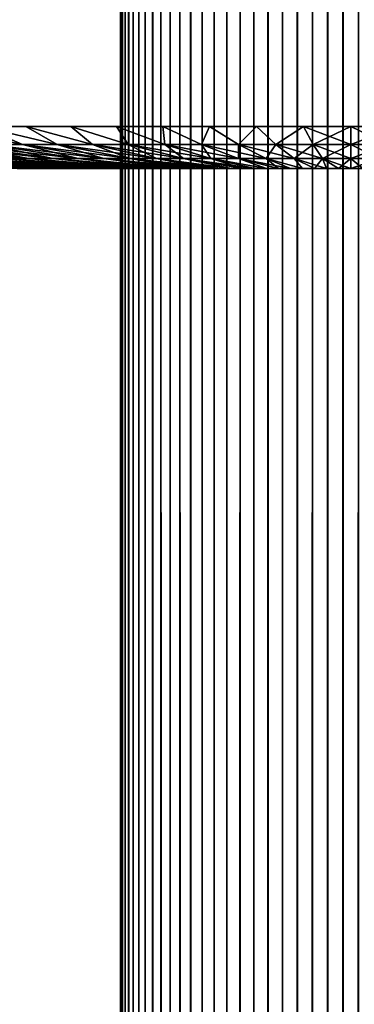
# Model space of a CAD drawing. Header units: millimetres. Extents: x -250 to 250, y -45 to 4150.
# Tile 329 of 656: x -4 to 0, y 3888 to 3900. Entities that reach past the tile are written whole.
import ezdxf

# ---------------------------------------------------------------- set-up
doc = ezdxf.new("R2010")
doc.units = ezdxf.units.MM
doc.header["$LTSCALE"] = 81.481481
for name, color, linetype in [('1', 7, 'CONTINUOUS'), ('2', 7, 'CONTINUOUS'), ('25', 7, 'CONTINUOUS'), ('26', 7, 'CONTINUOUS')]:
    doc.layers.add(name, color=color, linetype=linetype)

msp = doc.modelspace()

# ---------------------------------------------------------------- linework, layer by layer
at = {"layer": '1', "color": 7, "linetype": 'CONTINUOUS'}
for points in [[(-2.8, 3910), (-2.794, 3910, -0.187), (-2.8, 0), (-2.8, 3910)], [(-2.8, 0), (-2.794, 3910, -0.187), (-2.794, 0, -0.187), (-2.8, 0)], [(-2.794, 3910, -0.187), (-2.775, 3910, -0.373), (-2.794, 0, -0.187), (-2.794, 3910, -0.187)], [(-2.794, 0, -0.187), (-2.775, 3910, -0.373), (-2.775, 0, -0.373), (-2.794, 0, -0.187)], [(-2.775, 3910, -0.373), (-2.744, 3910, -0.558), (-2.775, 0, -0.373), (-2.775, 3910, -0.373)], [(-2.775, 0, -0.373), (-2.744, 3910, -0.558), (-2.744, 0, -0.558), (-2.775, 0, -0.373)], [(-2.744, 3910, -0.558), (-2.701, 3910, -0.74), (-2.744, 0, -0.558), (-2.744, 3910, -0.558)], [(-2.744, 0, -0.558), (-2.701, 3910, -0.74), (-2.701, 0, -0.74), (-2.744, 0, -0.558)], [(-2.701, 3910, -0.74), (-2.645, 3910, -0.918), (-2.701, 0, -0.74), (-2.701, 3910, -0.74)], [(-2.701, 0, -0.74), (-2.645, 3910, -0.918), (-2.645, 0, -0.918), (-2.701, 0, -0.74)], [(-2.645, 3910, -0.918), (-2.578, 3910, -1.093), (-2.645, 0, -0.918), (-2.645, 3910, -0.918)], [(-2.645, 0, -0.918), (-2.578, 3910, -1.093), (-2.578, 0, -1.093), (-2.645, 0, -0.918)], [(-2.578, 3910, -1.093), (-2.499, 3910, -1.263), (-2.578, 0, -1.093), (-2.578, 3910, -1.093)], [(-2.578, 0, -1.093), (-2.499, 3910, -1.263), (-2.499, 0, -1.263), (-2.578, 0, -1.093)], [(-2.499, 3910, -1.263), (-2.409, 3910, -1.427), (-2.499, 0, -1.263), (-2.499, 3910, -1.263)], [(-2.499, 0, -1.263), (-2.409, 3910, -1.427), (-2.409, 0, -1.427), (-2.499, 0, -1.263)], [(-2.409, 3910, -1.427), (-2.308, 3910, -1.585), (-2.409, 0, -1.427), (-2.409, 3910, -1.427)], [(-2.409, 0, -1.427), (-2.308, 3910, -1.585), (-2.308, 0, -1.585), (-2.409, 0, -1.427)], [(-2.308, 3910, -1.585), (-2.197, 3910, -1.735), (-2.308, 0, -1.585), (-2.308, 3910, -1.585)], [(-2.308, 0, -1.585), (-2.197, 3910, -1.735), (-2.197, 0, -1.735), (-2.308, 0, -1.585)], [(-2.197, 3910, -1.735), (-2.077, 3910, -1.878), (-2.197, 0, -1.735), (-2.197, 3910, -1.735)], [(-2.197, 0, -1.735), (-2.077, 3910, -1.878), (-2.077, 0, -1.878), (-2.197, 0, -1.735)], [(-2.077, 3910, -1.878), (-1.947, 3910, -2.013), (-2.077, 0, -1.878), (-2.077, 3910, -1.878)], [(-2.077, 0, -1.878), (-1.947, 3910, -2.013), (-1.947, 0, -2.013), (-2.077, 0, -1.878)], [(-1.947, 3910, -2.013), (-1.808, 3910, -2.138), (-1.947, 0, -2.013), (-1.947, 3910, -2.013)], [(-1.947, 0, -2.013), (-1.808, 3910, -2.138), (-1.808, 0, -2.138), (-1.947, 0, -2.013)], [(-1.808, 3910, -2.138), (-1.661, 3910, -2.254), (-1.808, 0, -2.138), (-1.808, 3910, -2.138)], [(-1.808, 0, -2.138), (-1.661, 3910, -2.254), (-1.661, 0, -2.254), (-1.808, 0, -2.138)], [(-1.661, 3910, -2.254), (-1.507, 3910, -2.36), (-1.661, 0, -2.254), (-1.661, 3910, -2.254)], [(-1.661, 0, -2.254), (-1.507, 3910, -2.36), (-1.507, 0, -2.36), (-1.661, 0, -2.254)], [(-1.507, 3910, -2.36), (-1.346, 3910, -2.455), (-1.507, 0, -2.36), (-1.507, 3910, -2.36)], [(-1.507, 0, -2.36), (-1.346, 3910, -2.455), (-1.346, 0, -2.455), (-1.507, 0, -2.36)], [(-1.346, 3910, -2.455), (-1.179, 3910, -2.54), (-1.346, 0, -2.455), (-1.346, 3910, -2.455)], [(-1.346, 0, -2.455), (-1.179, 3910, -2.54), (-1.179, 0, -2.54), (-1.346, 0, -2.455)], [(-1.179, 3910, -2.54), (-1.006, 3910, -2.613), (-1.179, 0, -2.54), (-1.179, 3910, -2.54)], [(-1.179, 0, -2.54), (-1.006, 3910, -2.613), (-1.006, 0, -2.613), (-1.179, 0, -2.54)], [(-1.006, 3910, -2.613), (-0.83, 3910, -2.674), (-1.006, 0, -2.613), (-1.006, 3910, -2.613)], [(-1.006, 0, -2.613), (-0.83, 3910, -2.674), (-0.83, 0, -2.674), (-1.006, 0, -2.613)], [(-0.83, 3910, -2.674), (-0.649, 3910, -2.724), (-0.83, 0, -2.674), (-0.83, 3910, -2.674)], [(-0.83, 0, -2.674), (-0.649, 3910, -2.724), (-0.649, 0, -2.724), (-0.83, 0, -2.674)], [(-0.649, 3910, -2.724), (-0.466, 3910, -2.761), (-0.649, 0, -2.724), (-0.649, 3910, -2.724)], [(-0.649, 0, -2.724), (-0.466, 3910, -2.761), (-0.466, 0, -2.761), (-0.649, 0, -2.724)], [(-0.466, 3910, -2.761), (-0.28, 3910, -2.786), (-0.466, 0, -2.761), (-0.466, 3910, -2.761)], [(-0.466, 0, -2.761), (-0.28, 3910, -2.786), (-0.28, 0, -2.786), (-0.466, 0, -2.761)], [(-0.28, 3910, -2.786), (-0.094, 3910, -2.798), (-0.28, 0, -2.786), (-0.28, 3910, -2.786)], [(-0.28, 0, -2.786), (-0.094, 3910, -2.798), (-0.094, 0, -2.798), (-0.28, 0, -2.786)], [(-0.094, 3910, -2.798), (0.094, 3910, -2.798), (-0.094, 0, -2.798), (-0.094, 3910, -2.798)], [(-0.094, 0, -2.798), (0.094, 3910, -2.798), (0.094, 0, -2.798), (-0.094, 0, -2.798)]]:
    msp.add_3dface(points, dxfattribs=at)
at = {"layer": '2', "color": 7, "linetype": 'CONTINUOUS'}
for points in [[(-2.8, 3910), (-2.8, 0), (-2.794, 0, 0.187), (-2.8, 3910)], [(-2.794, 3910, 0.187), (-2.8, 3910), (-2.794, 0, 0.187), (-2.794, 3910, 0.187)], [(-2.775, 3910, 0.373), (-2.794, 3910, 0.187), (-2.775, 0, 0.373), (-2.775, 3910, 0.373)], [(-2.775, 0, 0.373), (-2.794, 3910, 0.187), (-2.794, 0, 0.187), (-2.775, 0, 0.373)], [(-2.744, 3910, 0.558), (-2.775, 3910, 0.373), (-2.744, 0, 0.558), (-2.744, 3910, 0.558)], [(-2.744, 0, 0.558), (-2.775, 3910, 0.373), (-2.775, 0, 0.373), (-2.744, 0, 0.558)], [(-2.701, 3910, 0.74), (-2.744, 3910, 0.558), (-2.701, 0, 0.74), (-2.701, 3910, 0.74)], [(-2.701, 0, 0.74), (-2.744, 3910, 0.558), (-2.744, 0, 0.558), (-2.701, 0, 0.74)], [(-2.645, 3910, 0.918), (-2.701, 3910, 0.74), (-2.645, 0, 0.918), (-2.645, 3910, 0.918)], [(-2.645, 0, 0.918), (-2.701, 3910, 0.74), (-2.701, 0, 0.74), (-2.645, 0, 0.918)], [(-2.578, 3910, 1.093), (-2.645, 3910, 0.918), (-2.578, 0, 1.093), (-2.578, 3910, 1.093)], [(-2.578, 0, 1.093), (-2.645, 3910, 0.918), (-2.645, 0, 0.918), (-2.578, 0, 1.093)], [(-2.499, 3910, 1.263), (-2.578, 3910, 1.093), (-2.499, 0, 1.263), (-2.499, 3910, 1.263)], [(-2.499, 0, 1.263), (-2.578, 3910, 1.093), (-2.578, 0, 1.093), (-2.499, 0, 1.263)], [(-2.409, 3910, 1.427), (-2.499, 3910, 1.263), (-2.409, 0, 1.427), (-2.409, 3910, 1.427)], [(-2.409, 0, 1.427), (-2.499, 3910, 1.263), (-2.499, 0, 1.263), (-2.409, 0, 1.427)], [(-2.308, 3910, 1.585), (-2.409, 3910, 1.427), (-2.308, 0, 1.585), (-2.308, 3910, 1.585)], [(-2.308, 0, 1.585), (-2.409, 3910, 1.427), (-2.409, 0, 1.427), (-2.308, 0, 1.585)], [(-2.197, 3910, 1.735), (-2.308, 3910, 1.585), (-2.197, 0, 1.735), (-2.197, 3910, 1.735)], [(-2.197, 0, 1.735), (-2.308, 3910, 1.585), (-2.308, 0, 1.585), (-2.197, 0, 1.735)], [(-2.077, 3910, 1.878), (-2.197, 3910, 1.735), (-2.077, 0, 1.878), (-2.077, 3910, 1.878)], [(-2.077, 0, 1.878), (-2.197, 3910, 1.735), (-2.197, 0, 1.735), (-2.077, 0, 1.878)], [(-1.947, 3910, 2.013), (-2.077, 3910, 1.878), (-1.947, 0, 2.013), (-1.947, 3910, 2.013)], [(-1.947, 0, 2.013), (-2.077, 3910, 1.878), (-2.077, 0, 1.878), (-1.947, 0, 2.013)], [(-1.808, 3910, 2.138), (-1.947, 3910, 2.013), (-1.808, 0, 2.138), (-1.808, 3910, 2.138)], [(-1.808, 0, 2.138), (-1.947, 3910, 2.013), (-1.947, 0, 2.013), (-1.808, 0, 2.138)], [(-1.661, 3910, 2.254), (-1.808, 3910, 2.138), (-1.661, 0, 2.254), (-1.661, 3910, 2.254)], [(-1.661, 0, 2.254), (-1.808, 3910, 2.138), (-1.808, 0, 2.138), (-1.661, 0, 2.254)], [(-1.507, 3910, 2.36), (-1.661, 3910, 2.254), (-1.507, 0, 2.36), (-1.507, 3910, 2.36)], [(-1.507, 0, 2.36), (-1.661, 3910, 2.254), (-1.661, 0, 2.254), (-1.507, 0, 2.36)], [(-1.346, 3910, 2.455), (-1.507, 3910, 2.36), (-1.346, 0, 2.455), (-1.346, 3910, 2.455)], [(-1.346, 0, 2.455), (-1.507, 3910, 2.36), (-1.507, 0, 2.36), (-1.346, 0, 2.455)], [(-1.179, 3910, 2.54), (-1.346, 3910, 2.455), (-1.179, 0, 2.54), (-1.179, 3910, 2.54)], [(-1.179, 0, 2.54), (-1.346, 3910, 2.455), (-1.346, 0, 2.455), (-1.179, 0, 2.54)], [(-1.006, 3910, 2.613), (-1.179, 3910, 2.54), (-1.006, 0, 2.613), (-1.006, 3910, 2.613)], [(-1.006, 0, 2.613), (-1.179, 3910, 2.54), (-1.179, 0, 2.54), (-1.006, 0, 2.613)], [(-0.83, 3910, 2.674), (-1.006, 3910, 2.613), (-0.83, 0, 2.674), (-0.83, 3910, 2.674)], [(-0.83, 0, 2.674), (-1.006, 3910, 2.613), (-1.006, 0, 2.613), (-0.83, 0, 2.674)], [(-0.649, 3910, 2.724), (-0.83, 3910, 2.674), (-0.649, 0, 2.724), (-0.649, 3910, 2.724)], [(-0.649, 0, 2.724), (-0.83, 3910, 2.674), (-0.83, 0, 2.674), (-0.649, 0, 2.724)], [(-0.466, 3910, 2.761), (-0.649, 3910, 2.724), (-0.466, 0, 2.761), (-0.466, 3910, 2.761)], [(-0.466, 0, 2.761), (-0.649, 3910, 2.724), (-0.649, 0, 2.724), (-0.466, 0, 2.761)], [(-0.28, 3910, 2.786), (-0.466, 3910, 2.761), (-0.28, 0, 2.786), (-0.28, 3910, 2.786)], [(-0.28, 0, 2.786), (-0.466, 3910, 2.761), (-0.466, 0, 2.761), (-0.28, 0, 2.786)], [(-0.094, 3910, 2.798), (-0.28, 3910, 2.786), (-0.094, 0, 2.798), (-0.094, 3910, 2.798)], [(-0.094, 0, 2.798), (-0.28, 3910, 2.786), (-0.28, 0, 2.786), (-0.094, 0, 2.798)], [(0.094, 3910, 2.798), (-0.094, 3910, 2.798), (0.094, 0, 2.798), (0.094, 3910, 2.798)], [(0.094, 0, 2.798), (-0.094, 3910, 2.798), (-0.094, 0, 2.798), (0.094, 0, 2.798)]]:
    msp.add_3dface(points, dxfattribs=at)
at = {"layer": '25', "color": 7, "linetype": 'CONTINUOUS'}
for points in [[(-4.494, 3898.505, 11.664), (-5.025, 3898.505, 11.446), (-3.994, 3898.285, 9.196), (-4.494, 3898.505, 11.664)], [(-3.994, 3898.285, 9.196), (-5.025, 3898.505, 11.446), (-4.409, 3898.285, 9.004), (-3.994, 3898.285, 9.196)], [(-3.994, 3898.285, -9.196), (-4.409, 3898.285, -9.004), (-5.025, 3898.505, -11.446), (-3.994, 3898.285, -9.196)], [(-4.494, 3898.505, -11.664), (-3.994, 3898.285, -9.196), (-5.025, 3898.505, -11.446), (-4.494, 3898.505, -11.664)], [(-3.953, 3898.505, 11.859), (-4.494, 3898.505, 11.664), (-3.572, 3898.285, 9.368), (-3.953, 3898.505, 11.859)], [(-3.572, 3898.285, 9.368), (-4.494, 3898.505, 11.664), (-3.994, 3898.285, 9.196), (-3.572, 3898.285, 9.368)], [(-3.572, 3898.285, -9.368), (-3.994, 3898.285, -9.196), (-4.494, 3898.505, -11.664), (-3.572, 3898.285, -9.368)], [(-3.953, 3898.505, -11.859), (-3.572, 3898.285, -9.368), (-4.494, 3898.505, -11.664), (-3.953, 3898.505, -11.859)], [(-3.404, 3898.505, 12.028), (-3.953, 3898.505, 11.859), (-3.142, 3898.285, 9.521), (-3.404, 3898.505, 12.028)], [(-3.142, 3898.285, 9.521), (-3.953, 3898.505, 11.859), (-3.572, 3898.285, 9.368), (-3.142, 3898.285, 9.521)], [(-3.142, 3898.285, -9.521), (-3.572, 3898.285, -9.368), (-3.953, 3898.505, -11.859), (-3.142, 3898.285, -9.521)], [(-3.404, 3898.505, -12.028), (-3.142, 3898.285, -9.521), (-3.953, 3898.505, -11.859), (-3.404, 3898.505, -12.028)], [(-2.848, 3898.505, 12.171), (-3.404, 3898.505, 12.028), (-2.705, 3898.285, 9.654), (-2.848, 3898.505, 12.171)], [(-2.705, 3898.285, 9.654), (-3.404, 3898.505, 12.028), (-3.142, 3898.285, 9.521), (-2.705, 3898.285, 9.654)], [(-2.705, 3898.285, -9.654), (-3.142, 3898.285, -9.521), (-3.404, 3898.505, -12.028), (-2.705, 3898.285, -9.654)], [(-2.848, 3898.505, -12.171), (-2.705, 3898.285, -9.654), (-3.404, 3898.505, -12.028), (-2.848, 3898.505, -12.171)], [(-2.285, 3898.505, 12.289), (-2.848, 3898.505, 12.171), (-2.263, 3898.285, 9.767), (-2.285, 3898.505, 12.289)], [(-2.263, 3898.285, 9.767), (-2.848, 3898.505, 12.171), (-2.705, 3898.285, 9.654), (-2.263, 3898.285, 9.767)], [(-2.263, 3898.285, -9.767), (-2.705, 3898.285, -9.654), (-2.848, 3898.505, -12.171), (-2.263, 3898.285, -9.767)], [(-2.285, 3898.505, -12.289), (-2.263, 3898.285, -9.767), (-2.848, 3898.505, -12.171), (-2.285, 3898.505, -12.289)], [(-1.718, 3898.505, 12.381), (-2.285, 3898.505, 12.289), (-1.816, 3898.285, 9.86), (-1.718, 3898.505, 12.381)], [(-1.816, 3898.285, 9.86), (-2.285, 3898.505, 12.289), (-2.263, 3898.285, 9.767), (-1.816, 3898.285, 9.86)], [(-1.816, 3898.285, -9.86), (-2.263, 3898.285, -9.767), (-2.285, 3898.505, -12.289), (-1.816, 3898.285, -9.86)], [(-1.718, 3898.505, -12.381), (-1.816, 3898.285, -9.86), (-2.285, 3898.505, -12.289), (-1.718, 3898.505, -12.381)], [(-1.365, 3898.285, 9.932), (-1.718, 3898.505, 12.381), (-1.816, 3898.285, 9.86), (-1.365, 3898.285, 9.932)], [(-1.365, 3898.285, -9.932), (-1.816, 3898.285, -9.86), (-1.718, 3898.505, -12.381), (-1.365, 3898.285, -9.932)], [(-1.147, 3898.505, 12.447), (-1.718, 3898.505, 12.381), (-1.365, 3898.285, 9.932), (-1.147, 3898.505, 12.447)], [(-1.147, 3898.505, -12.447), (-1.365, 3898.285, -9.932), (-1.718, 3898.505, -12.381), (-1.147, 3898.505, -12.447)], [(-0.912, 3898.285, 9.984), (-1.147, 3898.505, 12.447), (-1.365, 3898.285, 9.932), (-0.912, 3898.285, 9.984)], [(-0.912, 3898.285, -9.984), (-1.365, 3898.285, -9.932), (-1.147, 3898.505, -12.447), (-0.912, 3898.285, -9.984)], [(-0.574, 3898.505, 12.487), (-1.147, 3898.505, 12.447), (-0.912, 3898.285, 9.984), (-0.574, 3898.505, 12.487)], [(-0.574, 3898.505, -12.487), (-0.912, 3898.285, -9.984), (-1.147, 3898.505, -12.447), (-0.574, 3898.505, -12.487)], [(-0.456, 3898.285, 10.015), (-0.574, 3898.505, 12.487), (-0.912, 3898.285, 9.984), (-0.456, 3898.285, 10.015)], [(-0.456, 3898.285, -10.015), (-0.912, 3898.285, -9.984), (-0.574, 3898.505, -12.487), (-0.456, 3898.285, -10.015)], [(0, 3898.505, 12.5), (-0.574, 3898.505, 12.487), (0, 3898.285, 10.026), (0, 3898.505, 12.5)], [(0, 3898.285, 10.026), (-0.574, 3898.505, 12.487), (-0.456, 3898.285, 10.015), (0, 3898.285, 10.026)], [(0, 3898.505, -12.5), (-0.456, 3898.285, -10.015), (-0.574, 3898.505, -12.487), (0, 3898.505, -12.5)], [(0, 3898.285, -10.026), (-0.456, 3898.285, -10.015), (0, 3898.505, -12.5), (0, 3898.285, -10.026)], [(-5.209, 3898.285, 8.566), (-5.594, 3898.285, 8.32), (-3.919, 3898.114, 6.445), (-5.209, 3898.285, 8.566)], [(-5.594, 3898.285, 8.32), (-4.208, 3898.114, 6.26), (-3.919, 3898.114, 6.445), (-5.594, 3898.285, 8.32)], [(-4.814, 3898.285, 8.794), (-5.209, 3898.285, 8.566), (-3.622, 3898.114, 6.616), (-4.814, 3898.285, 8.794)], [(-5.209, 3898.285, 8.566), (-3.919, 3898.114, 6.445), (-3.622, 3898.114, 6.616), (-5.209, 3898.285, 8.566)], [(-5.209, 3898.285, -8.566), (-4.814, 3898.285, -8.794), (-3.919, 3898.114, -6.445), (-5.209, 3898.285, -8.566)], [(-5.209, 3898.285, -8.566), (-3.919, 3898.114, -6.445), (-4.208, 3898.114, -6.26), (-5.209, 3898.285, -8.566)], [(-4.409, 3898.285, 9.004), (-4.814, 3898.285, 8.794), (-3.317, 3898.114, 6.774), (-4.409, 3898.285, 9.004)], [(-4.814, 3898.285, 8.794), (-3.622, 3898.114, 6.616), (-3.317, 3898.114, 6.774), (-4.814, 3898.285, 8.794)], [(-4.814, 3898.285, -8.794), (-4.409, 3898.285, -9.004), (-3.622, 3898.114, -6.616), (-4.814, 3898.285, -8.794)], [(-4.814, 3898.285, -8.794), (-3.622, 3898.114, -6.616), (-3.919, 3898.114, -6.445), (-4.814, 3898.285, -8.794)], [(-3.994, 3898.285, 9.196), (-4.409, 3898.285, 9.004), (-3.005, 3898.114, 6.918), (-3.994, 3898.285, 9.196)], [(-4.409, 3898.285, 9.004), (-3.317, 3898.114, 6.774), (-3.005, 3898.114, 6.918), (-4.409, 3898.285, 9.004)], [(-4.409, 3898.285, -9.004), (-3.994, 3898.285, -9.196), (-3.317, 3898.114, -6.774), (-4.409, 3898.285, -9.004)], [(-4.409, 3898.285, -9.004), (-3.317, 3898.114, -6.774), (-3.622, 3898.114, -6.616), (-4.409, 3898.285, -9.004)], [(-3.572, 3898.285, 9.368), (-3.994, 3898.285, 9.196), (-2.687, 3898.114, 7.048), (-3.572, 3898.285, 9.368)], [(-3.994, 3898.285, 9.196), (-3.005, 3898.114, 6.918), (-2.687, 3898.114, 7.048), (-3.994, 3898.285, 9.196)], [(-3.994, 3898.285, -9.196), (-3.572, 3898.285, -9.368), (-3.005, 3898.114, -6.918), (-3.994, 3898.285, -9.196)], [(-3.994, 3898.285, -9.196), (-3.005, 3898.114, -6.918), (-3.317, 3898.114, -6.774), (-3.994, 3898.285, -9.196)], [(-3.142, 3898.285, 9.521), (-3.572, 3898.285, 9.368), (-2.364, 3898.114, 7.163), (-3.142, 3898.285, 9.521)], [(-3.572, 3898.285, 9.368), (-2.687, 3898.114, 7.048), (-2.364, 3898.114, 7.163), (-3.572, 3898.285, 9.368)], [(-3.572, 3898.285, -9.368), (-3.142, 3898.285, -9.521), (-2.687, 3898.114, -7.048), (-3.572, 3898.285, -9.368)], [(-3.572, 3898.285, -9.368), (-2.687, 3898.114, -7.048), (-3.005, 3898.114, -6.918), (-3.572, 3898.285, -9.368)], [(-2.705, 3898.285, 9.654), (-3.142, 3898.285, 9.521), (-2.035, 3898.114, 7.263), (-2.705, 3898.285, 9.654)], [(-3.142, 3898.285, 9.521), (-2.364, 3898.114, 7.163), (-2.035, 3898.114, 7.263), (-3.142, 3898.285, 9.521)], [(-3.142, 3898.285, -9.521), (-2.705, 3898.285, -9.654), (-2.364, 3898.114, -7.163), (-3.142, 3898.285, -9.521)], [(-3.142, 3898.285, -9.521), (-2.364, 3898.114, -7.163), (-2.687, 3898.114, -7.048), (-3.142, 3898.285, -9.521)], [(-2.263, 3898.285, 9.767), (-2.705, 3898.285, 9.654), (-1.702, 3898.114, 7.348), (-2.263, 3898.285, 9.767)], [(-2.705, 3898.285, 9.654), (-2.035, 3898.114, 7.263), (-1.702, 3898.114, 7.348), (-2.705, 3898.285, 9.654)], [(-2.705, 3898.285, -9.654), (-2.263, 3898.285, -9.767), (-2.035, 3898.114, -7.263), (-2.705, 3898.285, -9.654)], [(-2.705, 3898.285, -9.654), (-2.035, 3898.114, -7.263), (-2.364, 3898.114, -7.163), (-2.705, 3898.285, -9.654)], [(-1.816, 3898.285, 9.86), (-2.263, 3898.285, 9.767), (-1.366, 3898.114, 7.418), (-1.816, 3898.285, 9.86)], [(-2.263, 3898.285, 9.767), (-1.702, 3898.114, 7.348), (-1.366, 3898.114, 7.418), (-2.263, 3898.285, 9.767)], [(-2.263, 3898.285, -9.767), (-1.816, 3898.285, -9.86), (-1.702, 3898.114, -7.348), (-2.263, 3898.285, -9.767)], [(-2.263, 3898.285, -9.767), (-1.702, 3898.114, -7.348), (-2.035, 3898.114, -7.263), (-2.263, 3898.285, -9.767)], [(-1.365, 3898.285, 9.932), (-1.816, 3898.285, 9.86), (-1.027, 3898.114, 7.473), (-1.365, 3898.285, 9.932)], [(-1.816, 3898.285, 9.86), (-1.366, 3898.114, 7.418), (-1.027, 3898.114, 7.473), (-1.816, 3898.285, 9.86)], [(-1.816, 3898.285, -9.86), (-1.365, 3898.285, -9.932), (-1.366, 3898.114, -7.418), (-1.816, 3898.285, -9.86)], [(-1.816, 3898.285, -9.86), (-1.366, 3898.114, -7.418), (-1.702, 3898.114, -7.348), (-1.816, 3898.285, -9.86)], [(-1.365, 3898.285, -9.932), (-1.027, 3898.114, -7.473), (-1.366, 3898.114, -7.418), (-1.365, 3898.285, -9.932)], [(-0.912, 3898.285, 9.984), (-1.365, 3898.285, 9.932), (-0.686, 3898.114, 7.512), (-0.912, 3898.285, 9.984)], [(-1.365, 3898.285, 9.932), (-1.027, 3898.114, 7.473), (-0.686, 3898.114, 7.512), (-1.365, 3898.285, 9.932)], [(-1.365, 3898.285, -9.932), (-0.912, 3898.285, -9.984), (-1.027, 3898.114, -7.473), (-1.365, 3898.285, -9.932)], [(-0.912, 3898.285, -9.984), (-0.686, 3898.114, -7.512), (-1.027, 3898.114, -7.473), (-0.912, 3898.285, -9.984)], [(-0.456, 3898.285, 10.015), (-0.912, 3898.285, 9.984), (-0.343, 3898.114, 7.535), (-0.456, 3898.285, 10.015)], [(-0.912, 3898.285, 9.984), (-0.686, 3898.114, 7.512), (-0.343, 3898.114, 7.535), (-0.912, 3898.285, 9.984)], [(-0.912, 3898.285, -9.984), (-0.456, 3898.285, -10.015), (-0.686, 3898.114, -7.512), (-0.912, 3898.285, -9.984)], [(-0.456, 3898.285, -10.015), (-0.343, 3898.114, -7.535), (-0.686, 3898.114, -7.512), (-0.456, 3898.285, -10.015)], [(0, 3898.285, 10.026), (-0.456, 3898.285, 10.015), (0, 3898.114, 7.543), (0, 3898.285, 10.026)], [(-0.456, 3898.285, 10.015), (-0.343, 3898.114, 7.535), (0, 3898.114, 7.543), (-0.456, 3898.285, 10.015)], [(-0.456, 3898.285, -10.015), (0, 3898.285, -10.026), (-0.343, 3898.114, -7.535), (-0.456, 3898.285, -10.015)], [(0, 3898.285, -10.026), (0, 3898.114, -7.543), (-0.343, 3898.114, -7.535), (0, 3898.285, -10.026)], [(-3.969, 3897.991, 3.138), (-3.876, 3897.991, 3.252), (-5.958, 3898.114, 4.626), (-3.969, 3897.991, 3.138)], [(-5.958, 3898.114, 4.626), (-3.876, 3897.991, 3.252), (-5.741, 3898.114, 4.892), (-5.958, 3898.114, 4.626)], [(-4.058, 3897.991, 3.021), (-3.969, 3897.991, 3.138), (-5.958, 3898.114, 4.626), (-4.058, 3897.991, 3.021)], [(-3.969, 3897.991, -3.138), (-4.058, 3897.991, -3.021), (-5.958, 3898.114, -4.626), (-3.969, 3897.991, -3.138)], [(-5.741, 3898.114, -4.892), (-3.969, 3897.991, -3.138), (-5.958, 3898.114, -4.626), (-5.741, 3898.114, -4.892)], [(-3.876, 3897.991, 3.252), (-3.78, 3897.991, 3.364), (-5.741, 3898.114, 4.892), (-3.876, 3897.991, 3.252)], [(-5.741, 3898.114, 4.892), (-3.78, 3897.991, 3.364), (-5.513, 3898.114, 5.148), (-5.741, 3898.114, 4.892)], [(-3.876, 3897.991, -3.252), (-3.969, 3897.991, -3.138), (-5.741, 3898.114, -4.892), (-3.876, 3897.991, -3.252)], [(-3.78, 3897.991, -3.364), (-3.876, 3897.991, -3.252), (-5.741, 3898.114, -4.892), (-3.78, 3897.991, -3.364)], [(-5.513, 3898.114, -5.148), (-3.78, 3897.991, -3.364), (-5.741, 3898.114, -4.892), (-5.513, 3898.114, -5.148)], [(-3.68, 3897.991, 3.472), (-3.578, 3897.991, 3.578), (-5.513, 3898.114, 5.148), (-3.68, 3897.991, 3.472)], [(-5.513, 3898.114, 5.148), (-3.578, 3897.991, 3.578), (-5.273, 3898.114, 5.394), (-5.513, 3898.114, 5.148)], [(-3.78, 3897.991, 3.364), (-3.68, 3897.991, 3.472), (-5.513, 3898.114, 5.148), (-3.78, 3897.991, 3.364)], [(-3.68, 3897.991, -3.472), (-3.78, 3897.991, -3.364), (-5.513, 3898.114, -5.148), (-3.68, 3897.991, -3.472)], [(-5.273, 3898.114, -5.394), (-3.68, 3897.991, -3.472), (-5.513, 3898.114, -5.148), (-5.273, 3898.114, -5.394)], [(-3.578, 3897.991, 3.578), (-3.472, 3897.991, 3.68), (-5.273, 3898.114, 5.394), (-3.578, 3897.991, 3.578)], [(-5.273, 3898.114, 5.394), (-3.472, 3897.991, 3.68), (-5.022, 3898.114, 5.628), (-5.273, 3898.114, 5.394)], [(-3.578, 3897.991, -3.578), (-3.68, 3897.991, -3.472), (-5.273, 3898.114, -5.394), (-3.578, 3897.991, -3.578)], [(-3.472, 3897.991, -3.68), (-3.578, 3897.991, -3.578), (-5.273, 3898.114, -5.394), (-3.472, 3897.991, -3.68)], [(-5.022, 3898.114, -5.628), (-3.472, 3897.991, -3.68), (-5.273, 3898.114, -5.394), (-5.022, 3898.114, -5.628)], [(-3.364, 3897.991, 3.78), (-3.252, 3897.991, 3.876), (-5.022, 3898.114, 5.628), (-3.364, 3897.991, 3.78)], [(-5.022, 3898.114, 5.628), (-3.252, 3897.991, 3.876), (-4.76, 3898.114, 5.851), (-5.022, 3898.114, 5.628)], [(-3.472, 3897.991, 3.68), (-3.364, 3897.991, 3.78), (-5.022, 3898.114, 5.628), (-3.472, 3897.991, 3.68)], [(-3.364, 3897.991, -3.78), (-3.472, 3897.991, -3.68), (-5.022, 3898.114, -5.628), (-3.364, 3897.991, -3.78)], [(-4.76, 3898.114, -5.851), (-3.364, 3897.991, -3.78), (-5.022, 3898.114, -5.628), (-4.76, 3898.114, -5.851)], [(-3.138, 3897.991, 3.969), (-3.021, 3897.991, 4.058), (-4.76, 3898.114, 5.851), (-3.138, 3897.991, 3.969)], [(-4.76, 3898.114, 5.851), (-3.021, 3897.991, 4.058), (-4.489, 3898.114, 6.062), (-4.76, 3898.114, 5.851)], [(-3.252, 3897.991, 3.876), (-3.138, 3897.991, 3.969), (-4.76, 3898.114, 5.851), (-3.252, 3897.991, 3.876)], [(-3.252, 3897.991, -3.876), (-3.364, 3897.991, -3.78), (-4.76, 3898.114, -5.851), (-3.252, 3897.991, -3.876)], [(-3.138, 3897.991, -3.969), (-3.252, 3897.991, -3.876), (-4.76, 3898.114, -5.851), (-3.138, 3897.991, -3.969)], [(-4.489, 3898.114, -6.062), (-3.138, 3897.991, -3.969), (-4.76, 3898.114, -5.851), (-4.489, 3898.114, -6.062)], [(-3.021, 3897.991, 4.058), (-2.902, 3897.991, 4.145), (-4.489, 3898.114, 6.062), (-3.021, 3897.991, 4.058)], [(-4.489, 3898.114, 6.062), (-2.902, 3897.991, 4.145), (-4.208, 3898.114, 6.26), (-4.489, 3898.114, 6.062)], [(-3.021, 3897.991, -4.058), (-3.138, 3897.991, -3.969), (-4.489, 3898.114, -6.062), (-3.021, 3897.991, -4.058)], [(-2.902, 3897.991, -4.145), (-3.021, 3897.991, -4.058), (-4.489, 3898.114, -6.062), (-2.902, 3897.991, -4.145)], [(-4.208, 3898.114, -6.26), (-2.902, 3897.991, -4.145), (-4.489, 3898.114, -6.062), (-4.208, 3898.114, -6.26)], [(-2.78, 3897.991, 4.227), (-2.656, 3897.991, 4.306), (-4.208, 3898.114, 6.26), (-2.78, 3897.991, 4.227)], [(-4.208, 3898.114, 6.26), (-2.656, 3897.991, 4.306), (-3.919, 3898.114, 6.445), (-4.208, 3898.114, 6.26)], [(-2.902, 3897.991, 4.145), (-2.78, 3897.991, 4.227), (-4.208, 3898.114, 6.26), (-2.902, 3897.991, 4.145)], [(-2.78, 3897.991, -4.227), (-2.902, 3897.991, -4.145), (-4.208, 3898.114, -6.26), (-2.78, 3897.991, -4.227)], [(-3.919, 3898.114, -6.445), (-2.78, 3897.991, -4.227), (-4.208, 3898.114, -6.26), (-3.919, 3898.114, -6.445)], [(-2.656, 3897.991, 4.306), (-2.53, 3897.991, 4.382), (-3.919, 3898.114, 6.445), (-2.656, 3897.991, 4.306)], [(-3.919, 3898.114, 6.445), (-2.53, 3897.991, 4.382), (-3.622, 3898.114, 6.616), (-3.919, 3898.114, 6.445)], [(-2.656, 3897.991, -4.306), (-2.78, 3897.991, -4.227), (-3.919, 3898.114, -6.445), (-2.656, 3897.991, -4.306)], [(-2.53, 3897.991, -4.382), (-2.656, 3897.991, -4.306), (-3.919, 3898.114, -6.445), (-2.53, 3897.991, -4.382)], [(-3.622, 3898.114, -6.616), (-2.53, 3897.991, -4.382), (-3.919, 3898.114, -6.445), (-3.622, 3898.114, -6.616)], [(-2.401, 3897.991, 4.453), (-2.271, 3897.991, 4.521), (-3.622, 3898.114, 6.616), (-2.401, 3897.991, 4.453)], [(-3.622, 3898.114, 6.616), (-2.271, 3897.991, 4.521), (-3.317, 3898.114, 6.774), (-3.622, 3898.114, 6.616)], [(-2.53, 3897.991, 4.382), (-2.401, 3897.991, 4.453), (-3.622, 3898.114, 6.616), (-2.53, 3897.991, 4.382)], [(-2.401, 3897.991, -4.453), (-2.53, 3897.991, -4.382), (-3.622, 3898.114, -6.616), (-2.401, 3897.991, -4.453)], [(-3.317, 3898.114, -6.774), (-2.401, 3897.991, -4.453), (-3.622, 3898.114, -6.616), (-3.317, 3898.114, -6.774)], [(-2.271, 3897.991, 4.521), (-2.138, 3897.991, 4.585), (-3.317, 3898.114, 6.774), (-2.271, 3897.991, 4.521)], [(-3.317, 3898.114, 6.774), (-2.138, 3897.991, 4.585), (-3.005, 3898.114, 6.918), (-3.317, 3898.114, 6.774)], [(-2.271, 3897.991, -4.521), (-2.401, 3897.991, -4.453), (-3.317, 3898.114, -6.774), (-2.271, 3897.991, -4.521)], [(-2.138, 3897.991, -4.585), (-2.271, 3897.991, -4.521), (-3.317, 3898.114, -6.774), (-2.138, 3897.991, -4.585)], [(-3.005, 3898.114, -6.918), (-2.138, 3897.991, -4.585), (-3.317, 3898.114, -6.774), (-3.005, 3898.114, -6.918)], [(-2.004, 3897.991, 4.646), (-1.868, 3897.991, 4.702), (-3.005, 3898.114, 6.918), (-2.004, 3897.991, 4.646)], [(-3.005, 3898.114, 6.918), (-1.868, 3897.991, 4.702), (-2.687, 3898.114, 7.048), (-3.005, 3898.114, 6.918)], [(-2.138, 3897.991, 4.585), (-2.004, 3897.991, 4.646), (-3.005, 3898.114, 6.918), (-2.138, 3897.991, 4.585)], [(-2.004, 3897.991, -4.646), (-2.138, 3897.991, -4.585), (-3.005, 3898.114, -6.918), (-2.004, 3897.991, -4.646)], [(-2.687, 3898.114, -7.048), (-2.004, 3897.991, -4.646), (-3.005, 3898.114, -6.918), (-2.687, 3898.114, -7.048)], [(-1.73, 3897.991, 4.754), (-1.591, 3897.991, 4.803), (-2.687, 3898.114, 7.048), (-1.73, 3897.991, 4.754)], [(-2.687, 3898.114, 7.048), (-1.591, 3897.991, 4.803), (-2.364, 3898.114, 7.163), (-2.687, 3898.114, 7.048)], [(-1.868, 3897.991, 4.702), (-1.73, 3897.991, 4.754), (-2.687, 3898.114, 7.048), (-1.868, 3897.991, 4.702)], [(-1.868, 3897.991, -4.702), (-2.004, 3897.991, -4.646), (-2.687, 3898.114, -7.048), (-1.868, 3897.991, -4.702)], [(-1.73, 3897.991, -4.754), (-1.868, 3897.991, -4.702), (-2.687, 3898.114, -7.048), (-1.73, 3897.991, -4.754)], [(-2.364, 3898.114, -7.163), (-1.73, 3897.991, -4.754), (-2.687, 3898.114, -7.048), (-2.364, 3898.114, -7.163)], [(-1.591, 3897.991, 4.803), (-1.451, 3897.991, 4.847), (-2.364, 3898.114, 7.163), (-1.591, 3897.991, 4.803)], [(-2.364, 3898.114, 7.163), (-1.451, 3897.991, 4.847), (-2.035, 3898.114, 7.263), (-2.364, 3898.114, 7.163)], [(-1.591, 3897.991, -4.803), (-1.73, 3897.991, -4.754), (-2.364, 3898.114, -7.163), (-1.591, 3897.991, -4.803)], [(-1.451, 3897.991, -4.847), (-1.591, 3897.991, -4.803), (-2.364, 3898.114, -7.163), (-1.451, 3897.991, -4.847)], [(-2.035, 3898.114, -7.263), (-1.451, 3897.991, -4.847), (-2.364, 3898.114, -7.163), (-2.035, 3898.114, -7.263)], [(-1.31, 3897.991, 4.887), (-1.167, 3897.991, 4.923), (-2.035, 3898.114, 7.263), (-1.31, 3897.991, 4.887)], [(-2.035, 3898.114, 7.263), (-1.167, 3897.991, 4.923), (-1.702, 3898.114, 7.348), (-2.035, 3898.114, 7.263)], [(-1.451, 3897.991, 4.847), (-1.31, 3897.991, 4.887), (-2.035, 3898.114, 7.263), (-1.451, 3897.991, 4.847)], [(-1.31, 3897.991, -4.887), (-1.451, 3897.991, -4.847), (-2.035, 3898.114, -7.263), (-1.31, 3897.991, -4.887)], [(-1.702, 3898.114, -7.348), (-1.31, 3897.991, -4.887), (-2.035, 3898.114, -7.263), (-1.702, 3898.114, -7.348)], [(-1.167, 3897.991, 4.923), (-1.023, 3897.991, 4.955), (-1.702, 3898.114, 7.348), (-1.167, 3897.991, 4.923)], [(-1.702, 3898.114, 7.348), (-1.023, 3897.991, 4.955), (-1.366, 3898.114, 7.418), (-1.702, 3898.114, 7.348)], [(-1.167, 3897.991, -4.923), (-1.31, 3897.991, -4.887), (-1.702, 3898.114, -7.348), (-1.167, 3897.991, -4.923)], [(-1.023, 3897.991, -4.955), (-1.167, 3897.991, -4.923), (-1.702, 3898.114, -7.348), (-1.023, 3897.991, -4.955)], [(-1.366, 3898.114, -7.418), (-1.023, 3897.991, -4.955), (-1.702, 3898.114, -7.348), (-1.366, 3898.114, -7.418)], [(-0.879, 3897.991, 4.983), (-0.733, 3897.991, 5.006), (-1.366, 3898.114, 7.418), (-0.879, 3897.991, 4.983)], [(-1.366, 3898.114, 7.418), (-0.733, 3897.991, 5.006), (-1.027, 3898.114, 7.473), (-1.366, 3898.114, 7.418)], [(-1.023, 3897.991, 4.955), (-0.879, 3897.991, 4.983), (-1.366, 3898.114, 7.418), (-1.023, 3897.991, 4.955)], [(-0.879, 3897.991, -4.983), (-1.023, 3897.991, -4.955), (-1.366, 3898.114, -7.418), (-0.879, 3897.991, -4.983)], [(-1.027, 3898.114, -7.473), (-0.879, 3897.991, -4.983), (-1.366, 3898.114, -7.418), (-1.027, 3898.114, -7.473)], [(-0.733, 3897.991, 5.006), (-0.587, 3897.991, 5.025), (-1.027, 3898.114, 7.473), (-0.733, 3897.991, 5.006)], [(-1.027, 3898.114, 7.473), (-0.587, 3897.991, 5.025), (-0.686, 3898.114, 7.512), (-1.027, 3898.114, 7.473)], [(-0.733, 3897.991, -5.006), (-0.879, 3897.991, -4.983), (-1.027, 3898.114, -7.473), (-0.733, 3897.991, -5.006)], [(-0.587, 3897.991, -5.025), (-0.733, 3897.991, -5.006), (-1.027, 3898.114, -7.473), (-0.587, 3897.991, -5.025)], [(-0.686, 3898.114, -7.512), (-0.587, 3897.991, -5.025), (-1.027, 3898.114, -7.473), (-0.686, 3898.114, -7.512)], [(-0.441, 3897.991, 5.04), (-0.294, 3897.991, 5.051), (-0.686, 3898.114, 7.512), (-0.441, 3897.991, 5.04)], [(-0.686, 3898.114, 7.512), (-0.294, 3897.991, 5.051), (-0.343, 3898.114, 7.535), (-0.686, 3898.114, 7.512)], [(-0.587, 3897.991, 5.025), (-0.441, 3897.991, 5.04), (-0.686, 3898.114, 7.512), (-0.587, 3897.991, 5.025)], [(-0.441, 3897.991, -5.04), (-0.587, 3897.991, -5.025), (-0.686, 3898.114, -7.512), (-0.441, 3897.991, -5.04)], [(-0.343, 3898.114, -7.535), (-0.441, 3897.991, -5.04), (-0.686, 3898.114, -7.512), (-0.343, 3898.114, -7.535)], [(-0.294, 3897.991, -5.051), (-0.441, 3897.991, -5.04), (-0.343, 3898.114, -7.535), (-0.294, 3897.991, -5.051)], [(-0.147, 3897.991, 5.057), (0, 3897.991, 5.06), (-0.343, 3898.114, 7.535), (-0.147, 3897.991, 5.057)], [(-0.343, 3898.114, 7.535), (0, 3897.991, 5.06), (0, 3898.114, 7.543), (-0.343, 3898.114, 7.535)], [(-0.294, 3897.991, 5.051), (-0.147, 3897.991, 5.057), (-0.343, 3898.114, 7.535), (-0.294, 3897.991, 5.051)], [(-0.147, 3897.991, -5.057), (-0.294, 3897.991, -5.051), (-0.343, 3898.114, -7.535), (-0.147, 3897.991, -5.057)], [(0, 3898.114, -7.543), (-0.147, 3897.991, -5.057), (-0.343, 3898.114, -7.535), (0, 3898.114, -7.543)], [(0, 3897.991, -5.06), (-0.147, 3897.991, -5.057), (0, 3898.114, -7.543), (0, 3897.991, -5.06)]]:
    msp.add_3dface(points, dxfattribs=at)
at = {"layer": '26', "color": 7, "linetype": 'CONTINUOUS'}
for points in [[(0, 3898.505, 12.5), (0, 3898.285, 10.026), (0.456, 3898.285, 10.015), (0, 3898.505, 12.5)], [(0, 3898.505, 12.5), (0.456, 3898.285, 10.015), (0.574, 3898.505, 12.487), (0, 3898.505, 12.5)], [(0, 3898.285, -10.026), (0, 3898.505, -12.5), (0.574, 3898.505, -12.487), (0, 3898.285, -10.026)], [(0, 3898.285, -10.026), (0.574, 3898.505, -12.487), (0.456, 3898.285, -10.015), (0, 3898.285, -10.026)], [(0, 3898.285, 10.026), (0, 3898.114, 7.543), (0.343, 3898.114, 7.535), (0, 3898.285, 10.026)], [(0.456, 3898.285, 10.015), (0, 3898.285, 10.026), (0.343, 3898.114, 7.535), (0.456, 3898.285, 10.015)], [(0, 3898.114, -7.543), (0, 3898.285, -10.026), (0.456, 3898.285, -10.015), (0, 3898.114, -7.543)], [(0, 3898.114, -7.543), (0.456, 3898.285, -10.015), (0.343, 3898.114, -7.535), (0, 3898.114, -7.543)], [(0, 3898.114, 7.543), (0, 3897.991, 5.06), (0.147, 3897.991, 5.057), (0, 3898.114, 7.543)], [(0, 3897.991, -5.06), (0, 3898.114, -7.543), (0.343, 3898.114, -7.535), (0, 3897.991, -5.06)], [(0, 3897.991, -5.06), (0.343, 3898.114, -7.535), (0.147, 3897.991, -5.057), (0, 3897.991, -5.06)], [(0.343, 3898.114, 7.535), (0, 3898.114, 7.543), (0.147, 3897.991, 5.057), (0.343, 3898.114, 7.535)]]:
    msp.add_3dface(points, dxfattribs=at)

doc.saveas('drawing.dxf')
